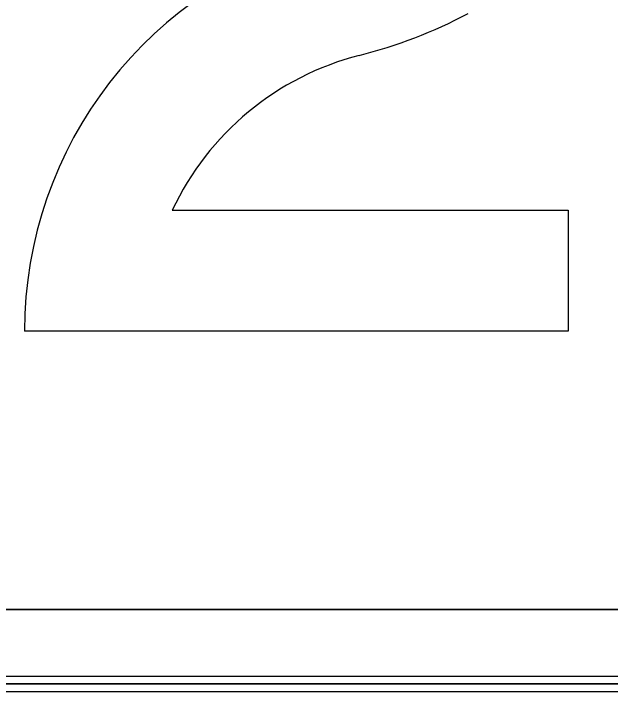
# Model space of a CAD drawing. Extents: x 2149961 to 2150220, y 145114 to 145240.
# Drawn here: x 2150098.719 to 2150100.053, y 145160.783 to 145162.297 of the extents above; entities that cross this region are included whole.
import ezdxf

# ---------------------------------------------------------------- set-up
doc = ezdxf.new("R2010")
doc.units = 0
for name, color, linetype in [('GSBWFILL', 7, 'Continuous'), ('GSCOLORFILL', 7, 'Continuous'), ('GSOUTLINE', 7, 'Continuous')]:
    doc.layers.add(name, color=color, linetype=linetype)

msp = doc.modelspace()

# ---------------------------------------------------------------- linework, layer by layer
at = {"layer": 'GSBWFILL'}
for p, q in [((2150105.1121, 145160.9663), (2150091.4468, 145160.9663)), ((2150104.7786, 145160.7997), (2150091.2786, 145160.7997)), ((2150091.4468, 145160.7997), (2150105.1121, 145160.7997))]:
    msp.add_line(p, q, dxfattribs=at)
msp.add_lwpolyline([(2150099.0738, 145161.8574), (2150099.9586, 145161.8574), (2150099.9586, 145161.5874), (2150098.7436, 145161.5874)], dxfattribs=at)
for centre, major_axis, start_param, end_param in [((2150099.6492, 145161.5874), (0, 0.9056), 0.25053, 1.570796), ((2150099.2152, 145163.2834), (0, 1.1151), 3.392123, 3.626327), ((2150099.6492, 145161.5874), (0, 0.6356), 0.25053, 1.132058)]:
    msp.add_ellipse(centre, major_axis=major_axis, ratio=0.999994, start_param=start_param, end_param=end_param, dxfattribs=at)
at = {"layer": 'GSCOLORFILL'}
for p, q in [((2150105.1121, 145160.9663), (2150091.4468, 145160.9663)), ((2150105.1121, 145160.8163), (2150091.4453, 145160.8163)), ((2150104.7786, 145160.7997), (2150091.2786, 145160.7997)), ((2150104.7786, 145160.7997), (2150091.2786, 145160.7997)), ((2150104.7786, 145160.7997), (2150091.2786, 145160.7997)), ((2150091.4452, 145160.7997), (2150105.1121, 145160.7997)), ((2150091.4453, 145160.7997), (2150105.1121, 145160.7997)), ((2150091.4468, 145160.7997), (2150105.1121, 145160.7997)), ((2150091.2786, 145160.783), (2150104.7786, 145160.783))]:
    msp.add_line(p, q, dxfattribs=at)
msp.add_lwpolyline([(2150099.0738, 145161.8574), (2150099.9586, 145161.8574), (2150099.9586, 145161.5874), (2150098.7436, 145161.5874)], dxfattribs=at)
for centre, major_axis, start_param, end_param in [((2150099.6492, 145161.5874), (0, 0.9056), 0.25053, 1.570796), ((2150099.2152, 145163.2834), (0, 1.1151), 3.392123, 3.626327), ((2150099.6492, 145161.5874), (0, 0.6356), 0.25053, 1.132058)]:
    msp.add_ellipse(centre, major_axis=major_axis, ratio=0.999994, start_param=start_param, end_param=end_param, dxfattribs=at)
at = {"layer": 'GSOUTLINE'}
for p, q in [((2150091.4452, 145160.9663), (2150105.1121, 145160.9663)), ((2150104.7786, 145160.7997), (2150091.2786, 145160.7997)), ((2150091.4452, 145160.7997), (2150105.1121, 145160.7997))]:
    msp.add_line(p, q, dxfattribs=at)
msp.add_lwpolyline([(2150099.0738, 145161.8574), (2150099.9586, 145161.8574), (2150099.9586, 145161.5874), (2150098.7436, 145161.5874)], dxfattribs=at)
for centre, major_axis, start_param, end_param in [((2150099.6492, 145161.5874), (0, 0.9056), 0.25053, 1.570796), ((2150099.2152, 145163.2834), (0, 1.1151), 3.392123, 3.626327), ((2150099.6492, 145161.5874), (0, 0.6356), 0.25053, 1.132058)]:
    msp.add_ellipse(centre, major_axis=major_axis, ratio=0.999994, start_param=start_param, end_param=end_param, dxfattribs=at)

doc.saveas('drawing.dxf')
